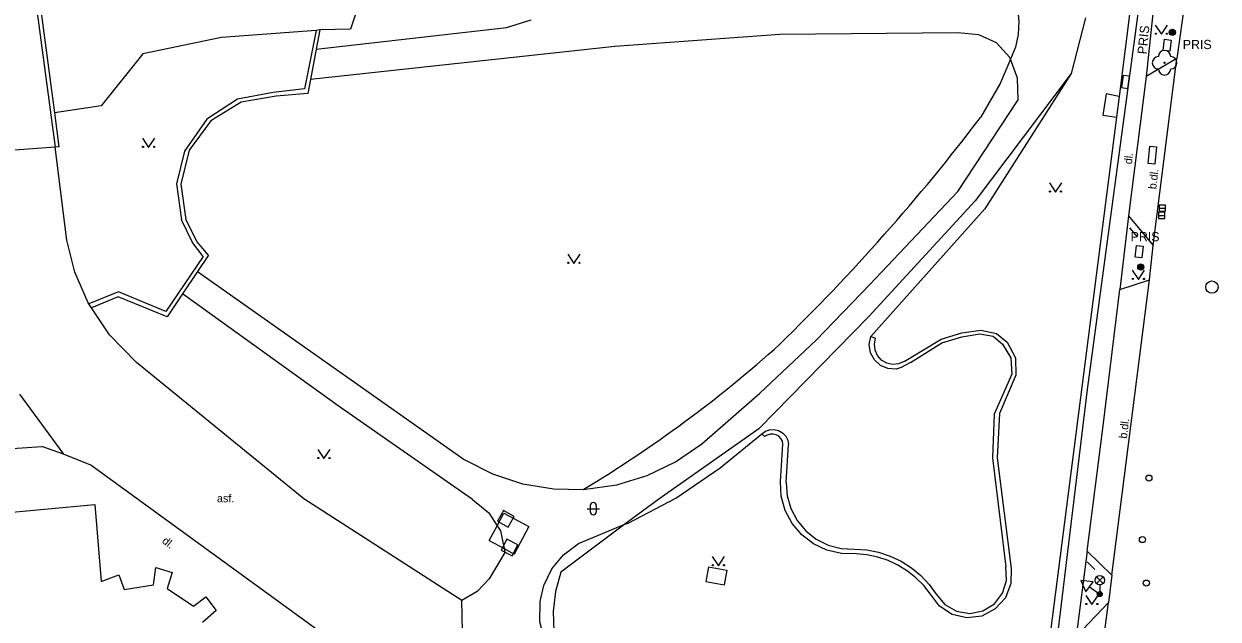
# Model space of a CAD drawing. Extents: x -600309 to -598967, y -1161267 to -1160292.
# Drawn here: x -599181.5 to -599084.5, y -1160992.3 to -1160944 of the extents above; entities that cross this region are included whole.
import ezdxf

# ---------------------------------------------------------------- set-up
doc = ezdxf.new("R2010")
doc.units = 0
for name, color, linetype in [('Level 10', 7, 'Continuous'), ('Level 11', 7, 'Continuous'), ('Level 22', 7, 'Continuous'), ('Level 24', 7, 'Continuous'), ('Level 25', 7, 'Continuous'), ('Level 26', 7, 'Continuous'), ('Level 27', 7, 'Continuous'), ('Level 28', 7, 'Continuous'), ('Level 33', 7, 'Continuous'), ('Level 34', 7, 'Continuous'), ('Level 36', 7, 'Continuous'), ('Level 40', 7, 'Continuous'), ('Level 41', 7, 'Continuous'), ('Level 5', 7, 'Continuous'), ('Level 51', 7, 'Continuous'), ('Level 54', 7, 'Continuous'), ('Level 7', 7, 'Continuous'), ('Level 8', 7, 'Continuous'), ('Level 9', 7, 'Continuous')]:
    doc.layers.add(name, color=color, linetype=linetype)

msp = doc.modelspace()

# ---------------------------------------------------------------- linework, layer by layer
at = {"layer": 'Level 10'}
for points in [[(-599087.18, -1160941.93), (-599087.85, -1160946.77)], [(-599087.85, -1160946.77), (-599090.34, -1160948.24)], [(-599090.34, -1160948.24), (-599091.78, -1160959.56)], [(-599091.78, -1160959.56), (-599089.78, -1160961.9699)], [(-599090.09, -1160964.76), (-599089.78, -1160961.9699)], [(-599092.49, -1160965.53), (-599090.09, -1160964.76)], [(-599095.15, -1160986.79), (-599093.87, -1160976.82), (-599092.49, -1160965.53)], [(-599093.14, -1160988.74), (-599095.15, -1160986.79)], [(-599093.14, -1160988.74), (-599093.42, -1160990.96)], [(-599093.42, -1160990.96), (-599096.04, -1160993.7199)]]:
    msp.add_lwpolyline(points, dxfattribs=at)
at = {"layer": 'Level 11'}
for points in [[(-599108.72, -1160930.94), (-599106.02, -1160933.97), (-599103.6, -1160937.22), (-599101.48, -1160940.68), (-599101.07, -1160941.66), (-599101.01, -1160941.87), (-599100.8, -1160942.69), (-599100.69, -1160943.75), (-599100.74, -1160944.82), (-599100.95, -1160945.86), (-599101.37, -1160946.83), (-599102.21, -1160948.81), (-599103.81, -1160951.58)], [(-599087.18, -1160941.93), (-599089.65, -1160941.57), (-599090.34, -1160948.24)], [(-599089.78, -1160961.9699), (-599087.85, -1160946.77)], [(-599096.44, -1160948), (-599104.23, -1160958.35), (-599112.87, -1160967.74), (-599121.8, -1160976.87), (-599129.9307, -1160982.5647), (-599132.67, -1160984.61), (-599137.88, -1160988.51), (-599138.32, -1160990.08), (-599138.5, -1160991.7), (-599138.43, -1160993.32), (-599138.1, -1160994.92), (-599137.53, -1160996.44)], [(-599090.06, -1160953.9099), (-599089.5, -1160953.96), (-599089.64, -1160955.36), (-599090.2, -1160955.3), (-599090.06, -1160953.9099)], [(-599126.44, -1160978.08), (-599121.71, -1160973.96), (-599117.15, -1160969.65), (-599112.78, -1160965.14), (-599105.65, -1160957.58)], [(-599103.45, -1160958.99), (-599112.71, -1160969.37)], [(-599091.78, -1160959.56), (-599092.49, -1160965.53)], [(-599167.37, -1160964.08), (-599145.71, -1160979.34)], [(-599093.14, -1160988.74), (-599090.09, -1160964.76)], [(-599145.05, -1160982.61), (-599155.95, -1160974.99), (-599168.58, -1160965.9)], [(-599181.82, -1160974.04), (-599178.26, -1160978.92)], [(-599132.67, -1160984.61), (-599132.42, -1160984.51), (-599128.55, -1160982.48), (-599124.94, -1160980.03), (-599121.56, -1160977.27)], [(-599184.46, -1160978.6), (-599180.02, -1160978.28)], [(-599178.26, -1160978.92), (-599180.02, -1160978.28)], [(-599145.71, -1160979.34), (-599143.43, -1160980.51), (-599140.98, -1160981.32), (-599138.45, -1160981.74), (-599136.05, -1160981.78), (-599133.33, -1160981.4099), (-599130.87, -1160980.6599), (-599128.56, -1160979.54), (-599126.44, -1160978.08)], [(-599176.02, -1160979.81), (-599178.26, -1160978.92)], [(-599153.59, -1160996.14), (-599176.02, -1160979.81)], [(-599145.05, -1160982.61), (-599143.71, -1160983.68), (-599143.04, -1160984.73)], [(-599143.04, -1160984.73), (-599142.49, -1160983.71)], [(-599142.49, -1160983.71), (-599140.46, -1160984.8)], [(-599143.69, -1160985.94), (-599143.04, -1160984.73)], [(-599143.04, -1160984.73), (-599142.78, -1160985.13), (-599142.48, -1160986.59)], [(-599140.46, -1160984.8), (-599141.6599, -1160987.03)], [(-599136.45, -1160986.18), (-599132.67, -1160984.61)], [(-599143.69, -1160985.94), (-599142.48, -1160986.59)], [(-599137.53, -1160996.44), (-599138.51, -1160995.31), (-599139.21, -1160993.99), (-599139.57, -1160992.53), (-599139.56, -1160990.88), (-599139.26, -1160989.58), (-599138.6, -1160988.23), (-599137.65, -1160987.08), (-599136.45, -1160986.18)], [(-599142.48, -1160986.59), (-599142.4099, -1160986.9099), (-599143.7, -1160989.03), (-599144.67, -1160990.08), (-599145.9, -1160990.81)], [(-599142.48, -1160986.59), (-599141.6599, -1160987.03)], [(-599095.15, -1160986.79), (-599096.04, -1160993.7199)], [(-599125.89, -1160988.07), (-599126.09, -1160989.27)], [(-599125.89, -1160988.07), (-599124.4, -1160988.33)], [(-599124.4, -1160988.33), (-599124.61, -1160989.52)], [(-599126.09, -1160989.27), (-599124.61, -1160989.52)], [(-599096.28, -1161013.51), (-599095.2199, -1161005.31), (-599094.5, -1160999.58), (-599094.09, -1160996.17), (-599093.42, -1160990.96)]]:
    msp.add_lwpolyline(points, dxfattribs=at)
for centre, radius, start, end in [((-599237.4882, -1160849.7076), 168.0709, 314.30231, 322.689981), ((-599189.7799, -1160892.408), 104.2797, 301.014047, 311.928461)]:
    msp.add_arc(centre, radius, start, end, dxfattribs=at)
at = {"layer": 'Level 22'}
msp.add_circle((-599088.86, -1160947.12), 0.05, dxfattribs=at)
for centre, start, end in [((-599089.36, -1160947.12), 90, 270), ((-599088.86, -1160946.62), 0, 180), ((-599088.36, -1160947.12), 270, 90), ((-599088.86, -1160947.62), 180, 0)]:
    msp.add_arc(centre, 0.5, start, end, dxfattribs=at)
at = {"layer": 'Level 24'}
for points in [[(-599088.98, -1160946.12), (-599088.87, -1160945.21)], [(-599088.87, -1160945.21), (-599088.32, -1160945.28)], [(-599088.32, -1160945.28), (-599088.43, -1160946.19)], [(-599088.43, -1160946.19), (-599088.98, -1160946.12)], [(-599091.24, -1160962.9), (-599091.13, -1160961.9699)], [(-599091.13, -1160961.9699), (-599090.59, -1160962.03)], [(-599090.59, -1160962.03), (-599090.7, -1160962.9699)], [(-599090.7, -1160962.9699), (-599091.24, -1160962.9)]]:
    msp.add_lwpolyline(points, dxfattribs=at)
msp.add_lwpolyline([(-599091.8489, -1160949.2089), (-599091.7156, -1160948.2178), (-599092.2111, -1160948.1511), (-599092.3444, -1160949.1422)], close=True, dxfattribs=at)
at = {"layer": 'Level 25'}
for centre, radius in [((-599088.23, -1160944.64), 0.25), ((-599088.23, -1160944.64), 0.2), ((-599088.23, -1160944.64), 0.15), ((-599088.23, -1160944.64), 0.1), ((-599088.23, -1160944.64), 0.05), ((-599090.79, -1160963.7199), 0.25), ((-599090.79, -1160963.7199), 0.2), ((-599090.79, -1160963.7199), 0.15), ((-599090.79, -1160963.7199), 0.1), ((-599090.79, -1160963.7199), 0.05)]:
    msp.add_circle(centre, radius, dxfattribs=at)
at = {"layer": 'Level 26'}
for points in [[(-599143.0189, -1160984.3679), (-599142.1421, -1160984.8489), (-599141.6611, -1160983.9721), (-599142.5379, -1160983.4911)], [(-599142.7124, -1160986.7089), (-599141.8211, -1160987.1624), (-599141.3676, -1160986.2711), (-599142.2589, -1160985.8176)]]:
    msp.add_lwpolyline(points, close=True, dxfattribs=at)
at = {"layer": 'Level 27'}
for p, q in [((-599089.29, -1160958.93), (-599088.79, -1160958.93)), ((-599089.34, -1160959.52), (-599088.84, -1160959.52))]:
    msp.add_line(p, q, dxfattribs=at)
for points in [[(-599089.29, -1160959.18), (-599088.79, -1160959.18), (-599088.79, -1160958.68), (-599089.29, -1160958.68)], [(-599089.34, -1160959.77), (-599088.84, -1160959.77), (-599088.84, -1160959.27), (-599089.34, -1160959.27)]]:
    msp.add_lwpolyline(points, close=True, dxfattribs=at)
msp.add_circle((-599085.01, -1160965.34), 0.5, dxfattribs=at)
at = {"layer": 'Level 28'}
for centre in [(-599090.13, -1160980.86), (-599090.65, -1160985.85), (-599090.34, -1160989.39)]:
    msp.add_circle(centre, 0.25, dxfattribs=at)
at = {"layer": 'Level 33'}
for p, q in [((-599094.385, -1160989.42), (-599093.855, -1160988.89)), ((-599094.385, -1160988.89), (-599093.855, -1160989.42)), ((-599094.12, -1160989.53), (-599094.12, -1160990.28))]:
    msp.add_line(p, q, dxfattribs=at)
for centre, radius in [((-599094.12, -1160989.155), 0.375), ((-599094.12, -1160990.28), 0.2), ((-599094.12, -1160990.28), 0.1445), ((-599094.12, -1160990.28), 0.0876)]:
    msp.add_circle(centre, radius, dxfattribs=at)
at = {"layer": 'Level 34'}
for p, q in [((-599094.9473, -1160989.6868), (-599094.12, -1160990.28)), ((-599094.2657, -1160990.4832), (-599093.9743, -1160990.0768))]:
    msp.add_line(p, q, dxfattribs=at)
msp.add_lwpolyline([(-599095.2387, -1160990.0932), (-599094.656, -1160989.2805), (-599095.6511, -1160989.1822)], close=True, dxfattribs=at)
at = {"layer": 'Level 36'}
for p, q in [((-599135.746, -1160983.346), (-599134.746, -1160983.346)), ((-599135.496, -1160983.096), (-599135.496, -1160983.596)), ((-599134.996, -1160983.096), (-599134.996, -1160983.596))]:
    msp.add_line(p, q, dxfattribs=at)
for points in [[(-599089.62, -1160944.06), (-599089.12, -1160944.81), (-599088.62, -1160944.06)], [(-599171.84, -1160953.26), (-599171.34, -1160954.01), (-599170.84, -1160953.26)], [(-599098.21, -1160956.88), (-599097.71, -1160957.63), (-599097.21, -1160956.88)], [(-599137.31, -1160962.67), (-599136.81, -1160963.42), (-599136.31, -1160962.67)], [(-599091.48, -1160963.98), (-599090.98, -1160964.73), (-599090.48, -1160963.98)], [(-599157.61, -1160978.53), (-599157.11, -1160979.28), (-599156.61, -1160978.53)], [(-599125.58, -1160987.24), (-599125.08, -1160987.99), (-599124.58, -1160987.24)], [(-599095.26, -1160990.39), (-599094.76, -1160991.14), (-599094.26, -1160990.39)]]:
    msp.add_lwpolyline(points, dxfattribs=at)
for centre in [(-599089.5702, -1160944.7598), (-599088.6708, -1160944.7598), (-599171.7902, -1160953.9598), (-599170.8908, -1160953.9598), (-599098.1602, -1160957.5798), (-599097.2608, -1160957.5798), (-599137.2602, -1160963.3698), (-599136.3608, -1160963.3698), (-599091.4302, -1160964.6798), (-599090.5308, -1160964.6798), (-599157.5602, -1160979.2298), (-599156.6608, -1160979.2298), (-599125.5302, -1160987.9398), (-599124.6308, -1160987.9398), (-599095.2102, -1160991.0898), (-599094.3108, -1160991.0898)]:
    msp.add_circle(centre, 0.05, dxfattribs=at)
for centre, start, end in [((-599135.2457, -1160983.0963), 0, 180), ((-599135.2457, -1160983.5963), 180, 0)]:
    msp.add_arc(centre, 0.25, start, end, dxfattribs=at)
at = {"layer": 'Level 5'}
for points in [[(-599183.9, -1160983.77), (-599175.7199, -1160983)], [(-599175.7199, -1160983), (-599175.2, -1160989.25)], [(-599170.95, -1160989.54), (-599170.75, -1160988.12)], [(-599170.75, -1160988.12), (-599169.44, -1160988.54)], [(-599175.2, -1160989.25), (-599173.77, -1160988.73)], [(-599173.77, -1160988.73), (-599173.33, -1160989.92)], [(-599169.44, -1160988.54), (-599169.83, -1160989.83)], [(-599173.33, -1160989.92), (-599170.95, -1160989.54)], [(-599169.83, -1160989.83), (-599167.71, -1160991.26)], [(-599167.71, -1160991.26), (-599166.71, -1160990.5)], [(-599166.71, -1160990.5), (-599165.85, -1160991.62)], [(-599165.85, -1160991.62), (-599166.9699, -1160992.58)]]:
    msp.add_lwpolyline(points, dxfattribs=at)
at = {"layer": 'Level 51'}
msp.add_lwpolyline([(-599181.3, -1160936.1599), (-599178.93, -1160953.98)], dxfattribs=at)
at = {"layer": 'Level 54'}
for points in [[(-599180.5, -1160939.8), (-599178.99, -1160951.2)], [(-599154.17, -1160942.05), (-599154.96, -1160944.39)], [(-599091.57, -1160942.12), (-599092.55, -1160949.85)], [(-599142.28, -1160944.27), (-599140.29, -1160943.63)], [(-599095.29, -1160943.46), (-599096.44, -1160948)], [(-599157.75, -1160944.49), (-599165.42, -1160945.08)], [(-599157.75, -1160944.49), (-599158.69, -1160949.24)], [(-599157.44, -1160944.46), (-599157.75, -1160944.49)], [(-599157.73, -1160946.02), (-599142.28, -1160944.27)], [(-599157.44, -1160944.46), (-599157.73, -1160946.02)], [(-599154.96, -1160944.39), (-599157.44, -1160944.46)], [(-599105.64, -1160944.69), (-599120.09, -1160944.82)], [(-599103.95, -1160944.85), (-599105.64, -1160944.69)], [(-599165.42, -1160945.08), (-599171.8, -1160946.39)], [(-599120.09, -1160944.82), (-599133.48, -1160945.79)], [(-599102.51, -1160945.5), (-599103.95, -1160944.85)], [(-599101.42, -1160946.69), (-599102.51, -1160945.5)], [(-599171.8, -1160946.39), (-599175.2, -1160950.63)], [(-599133.48, -1160945.79), (-599158.21, -1160948.49)], [(-599157.73, -1160946.02), (-599158.21, -1160948.49)], [(-599101.37, -1160946.83), (-599101.42, -1160946.69)], [(-599100.79, -1160948.38), (-599101.37, -1160946.83)], [(-599158.21, -1160948.49), (-599158.42, -1160949.61)], [(-599096.44, -1160948), (-599103.45, -1160958.99)], [(-599100.74, -1160950.13), (-599100.79, -1160948.38)], [(-599161.23, -1160949.53), (-599164.13, -1160950.09)], [(-599158.69, -1160949.24), (-599161.23, -1160949.53)], [(-599164.13, -1160950.09), (-599166.62, -1160951.69)], [(-599163.83, -1160950.31), (-599166.3, -1160951.83)], [(-599160.98, -1160949.83), (-599163.83, -1160950.31)], [(-599158.42, -1160949.61), (-599160.98, -1160949.83)], [(-599105.65, -1160957.58), (-599100.74, -1160950.13)], [(-599093.61, -1160949.65), (-599093.86, -1160951.38)], [(-599092.55, -1160949.85), (-599093.61, -1160949.65)], [(-599092.55, -1160949.85), (-599092.77, -1160951.53)], [(-599175.2, -1160950.63), (-599178.99, -1160951.2)], [(-599178.99, -1160951.2), (-599178.63, -1160953.96)], [(-599093.86, -1160951.38), (-599092.77, -1160951.53)], [(-599166.62, -1160951.69), (-599168.44, -1160954.29)], [(-599166.3, -1160951.83), (-599168.04, -1160954.23)], [(-599092.77, -1160951.53), (-599098.24, -1160994.14)], [(-599178.63, -1160953.96), (-599178.93, -1160953.98)], [(-599168.44, -1160954.29), (-599169.07, -1160956.96)], [(-599168.04, -1160954.23), (-599168.7199, -1160956.9699)], [(-599169.07, -1160956.96), (-599168.68, -1160959.89)], [(-599168.7199, -1160956.9699), (-599168.32, -1160959.84)]]:
    msp.add_lwpolyline(points, dxfattribs=at)
at = {"layer": 'Level 7'}
for points in [[(-599090.78, -1160941.3), (-599095.15, -1160973.67), (-599097.64, -1160994.2199)], [(-599176.19, -1160966.7), (-599176.24, -1160966.62), (-599177.34, -1160964.13), (-599177.98, -1160961.52), (-599178.93, -1160953.98)], [(-599166.9, -1160962.85), (-599167.79, -1160961.7199), (-599168.68, -1160959.89)], [(-599166.49, -1160962.75), (-599167.39, -1160961.68), (-599168.32, -1160959.84)], [(-599166.9, -1160962.85), (-599169.94, -1160967.32), (-599173.79, -1160965.7199), (-599176.19, -1160966.7)], [(-599166.49, -1160962.75), (-599167.37, -1160964.08)], [(-599167.37, -1160964.08), (-599168.58, -1160965.9)], [(-599168.58, -1160965.9), (-599169.83, -1160967.75), (-599173.81, -1160966.14), (-599175.9699, -1160967.02)], [(-599175.9699, -1160967.02), (-599176.19, -1160966.7)], [(-599145.9, -1160990.81), (-599158.73, -1160982.53), (-599172.33, -1160971.4699), (-599174.52, -1160969.21), (-599175.9699, -1160967.02)], [(-599110, -1160971.39), (-599107, -1160969.57), (-599105.33, -1160969.06), (-599103.77, -1160968.85), (-599102.51, -1160969.1), (-599101.64, -1160969.83), (-599100.9699, -1160971.08), (-599100.93, -1160972.5), (-599102.25, -1160975.61), (-599102.44, -1160979.2)], [(-599109.48, -1160971.46), (-599110.23, -1160971.87), (-599110.6599, -1160972.01), (-599111.32, -1160971.9699), (-599111.93, -1160971.71), (-599112.4099, -1160971.26), (-599112.7199, -1160970.68), (-599112.83, -1160970.02), (-599112.71, -1160969.37)], [(-599112.71, -1160969.37), (-599112.33, -1160969.5)], [(-599110, -1160971.39), (-599110.45, -1160971.58), (-599110.93, -1160971.62), (-599111.4099, -1160971.52), (-599111.83, -1160971.27), (-599112.1599, -1160970.9099), (-599112.36, -1160970.46), (-599112.42, -1160969.98), (-599112.33, -1160969.5)], [(-599109.48, -1160971.46), (-599106.95, -1160969.88), (-599105.33, -1160969.39), (-599103.85, -1160969.13), (-599102.78, -1160969.32), (-599102.01, -1160969.9699), (-599101.34, -1160971.1), (-599101.25, -1160972.42), (-599102.69, -1160975.67), (-599102.83, -1160979.2), (-599101.75, -1160988.08)], [(-599121.56, -1160977.27), (-599121.26, -1160977.06), (-599120.92, -1160976.93), (-599120.55, -1160976.9099), (-599120.19, -1160977), (-599119.88, -1160977.18), (-599119.62, -1160977.44), (-599119.45, -1160977.77), (-599119.38, -1160978.13)], [(-599121.33, -1160977.49), (-599121.56, -1160977.27)], [(-599119.84, -1160978.1), (-599119.89, -1160977.86), (-599120.01, -1160977.64), (-599120.18, -1160977.46), (-599120.4, -1160977.34), (-599120.64, -1160977.28), (-599120.89, -1160977.28), (-599121.12, -1160977.36), (-599121.33, -1160977.49)], [(-599120.05, -1160981.14), (-599119.84, -1160978.1)], [(-599119.57, -1160981.21), (-599119.38, -1160978.13)], [(-599102.44, -1160979.2), (-599101.31, -1160988.2)], [(-599107.86, -1160990.28), (-599108.4099, -1160989.59), (-599109.04, -1160988.96), (-599109.74, -1160988.4099), (-599110.5, -1160987.94), (-599111.3, -1160987.56), (-599112.15, -1160987.28), (-599113.02, -1160987.09), (-599113.9, -1160987.01), (-599115.1, -1160986.99), (-599116.27, -1160986.7199), (-599117.36, -1160986.21), (-599118.31, -1160985.4699), (-599119.09, -1160984.56), (-599119.65, -1160983.5), (-599119.98, -1160982.34), (-599120.05, -1160981.14)], [(-599119.57, -1160981.21), (-599119.49, -1160982.3), (-599119.19, -1160983.34), (-599118.69, -1160984.31), (-599117.99, -1160985.14), (-599117.14, -1160985.82), (-599116.17, -1160986.3), (-599115.12, -1160986.58), (-599114.03, -1160986.63), (-599113.04, -1160986.69), (-599112.07, -1160986.88), (-599111.13, -1160987.19), (-599110.24, -1160987.61), (-599109.4099, -1160988.14), (-599108.64, -1160988.77), (-599107.9699, -1160989.5), (-599107.39, -1160990.3)], [(-599101.31, -1160988.2), (-599101.33, -1160989.43), (-599101.78, -1160990.58), (-599102.6, -1160991.49), (-599103.69, -1160992.07), (-599104.9099, -1160992.2199), (-599106.1, -1160991.95), (-599107.13, -1160991.27), (-599107.86, -1160990.28)], [(-599107.39, -1160990.3), (-599106.69, -1160991.14), (-599105.75, -1160991.68), (-599104.67, -1160991.86), (-599103.6, -1160991.65), (-599102.67, -1160991.07), (-599102.01, -1160990.21), (-599101.68, -1160989.17), (-599101.75, -1160988.08)], [(-599145.8, -1160995.78), (-599145.9, -1160990.81)]]:
    msp.add_lwpolyline(points, dxfattribs=at)
at = {"layer": 'Level 8'}
msp.add_lwpolyline([(-599178.93, -1160953.98), (-599186.9699, -1160954.57)], dxfattribs=at)
at = {"layer": 'Level 9'}
for points in [[(-599091.7, -1160960.54), (-599091.09, -1160961.26)], [(-599095.15, -1160987.65), (-599094.53, -1160988.28)]]:
    msp.add_lwpolyline(points, dxfattribs=at)

# ---------------------------------------------------------------- texts
at = {"layer": 'Level 40'}
for s, rotation, p in [('dl.', 83.54, (-599091.51, -1160955.39)), ('b.dl.', 83.09, (-599089.54, -1160957.42)), ('b.dl.', 83.09, (-599091.92, -1160977.68)), ('dl.', 322.01, (-599170.31, -1160986.07))]:
    msp.add_text(s, height=0.65, rotation=rotation, dxfattribs=at).set_placement(p)
msp.add_text('asf.', height=0.65, dxfattribs=at).set_placement((-599165.79, -1160982.82))
at = {"layer": 'Level 41'}
msp.add_text('PRIS', height=0.75, rotation=84.19, dxfattribs=at).set_placement((-599090.32, -1160946.46))
for p in [(-599087.38, -1160946.01), (-599091.61, -1160961.62)]:
    msp.add_text('PRIS', height=0.75, dxfattribs=at).set_placement(p)

doc.saveas('drawing.dxf')
